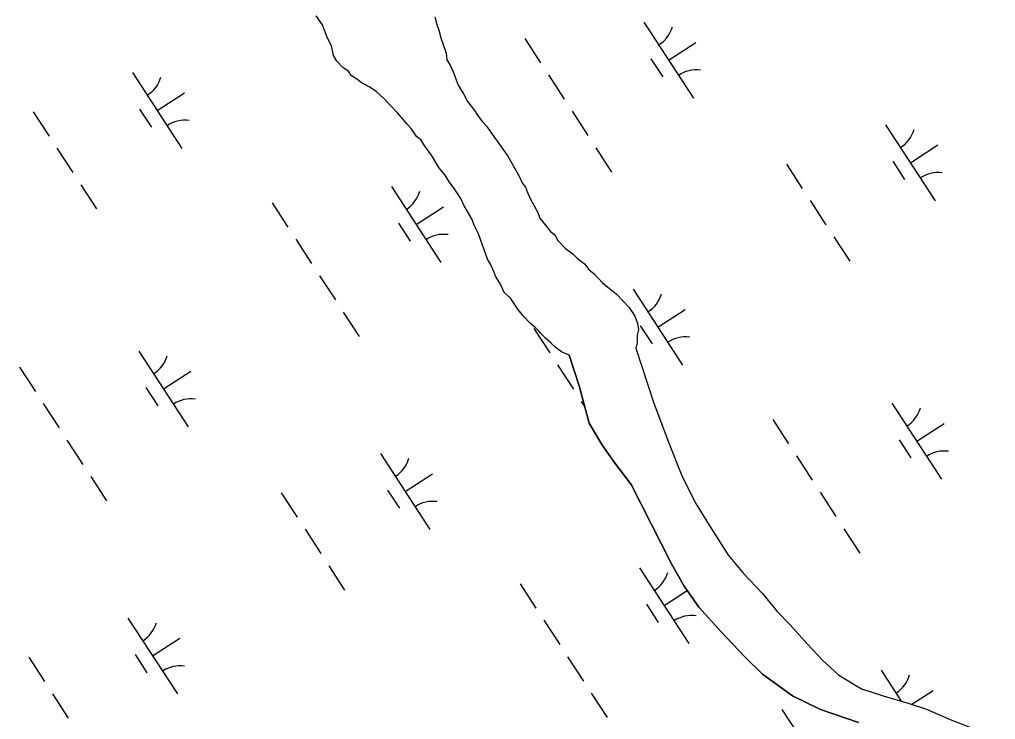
# Model space of a CAD drawing. Extents: x 3953924 to 3974542, y 193747 to 216192.
# Drawn here: x 3969439 to 3969978, y 204485 to 204872 of the extents above; entities that cross this region are included whole.
import ezdxf

# ---------------------------------------------------------------- set-up
doc = ezdxf.new("R2010")
doc.units = 0
doc.layers.add('V-TOPO-SHOR', color=7, linetype='Continuous')
doc.layers.add('V-WETL-SWMP', color=7, linetype='Continuous')

msp = doc.modelspace()

# ---------------------------------------------------------------- linework, layer by layer
at = {"layer": 'V-TOPO-SHOR'}
for points in [[(3969727.37, 204698.15), (3969724.44, 204701.23), (3969721.49, 204703.72), (3969717.39, 204708.04), (3969714.48, 204711.72), (3969710.42, 204717.85), (3969706.89, 204720.95), (3969704.61, 204725.82), (3969702.29, 204729.5), (3969701.17, 204732.54), (3969699.46, 204736.19), (3969697.73, 204739.25), (3969692.67, 204753.22), (3969690.39, 204758.1), (3969689.27, 204761.14), (3969684.66, 204769.08), (3969682.94, 204772.74), (3969678.89, 204778.86), (3969676.56, 204781.93), (3969674.25, 204785.61), (3969670.75, 204789.91), (3969666.71, 204796.64), (3969663.22, 204801.55), (3969660.91, 204805.22), (3969658.55, 204807.08), (3969655.65, 204811.37), (3969653.31, 204813.84), (3969648.05, 204820), (3969640.43, 204828.02), (3969636.31, 204831.74), (3969632.76, 204834.24), (3969628.01, 204836.77), (3969625.65, 204838.64), (3969622.69, 204840.52), (3969620.95, 204842.97), (3969617.99, 204844.86), (3969614.47, 204848.56), (3969612.74, 204851.61), (3969611.68, 204857.06), (3969609.38, 204861.33), (3969606.56, 204868.63), (3969603.08, 204873.53)], [(3969668.68, 204873.04), (3969669.78, 204868.8), (3969670.9, 204865.76), (3969672, 204861.52), (3969674.79, 204853.02), (3969675.29, 204849.39), (3969677.02, 204846.34), (3969678.73, 204842.68), (3969681.55, 204835.38), (3969684.44, 204830.49), (3969686.74, 204826.22), (3969690.24, 204821.92), (3969692.55, 204818.24), (3969694.88, 204815.17), (3969697.22, 204812.7), (3969708.83, 204796.15), (3969715.17, 204785.15), (3969716.88, 204781.49), (3969718.63, 204779.04), (3969719.75, 204776), (3969721.46, 204772.35), (3969725.49, 204765.02), (3969726.61, 204761.98), (3969732.44, 204754.6), (3969734.8, 204752.74), (3969736.53, 204749.68), (3969740.63, 204745.36), (3969744.77, 204742.24), (3969747.11, 204739.77), (3969751.24, 204736.66), (3969753.57, 204733.59), (3969756.52, 204731.1), (3969761.21, 204726.17), (3969768.87, 204719.95), (3969775.9, 204712.54), (3969778.8, 204708.25), (3969780.5, 204704), (3969781.01, 204700.37), (3969780.33, 204697.38), (3969780.22, 204693.17), (3969779.54, 204690.18)], [(3969742.71, 204686.31), (3969738.55, 204688.23), (3969735, 204690.72), (3969732.66, 204693.19), (3969729.71, 204695.68), (3969727.37, 204698.15)], [(3969779.54, 204690.18), (3969789.59, 204659.81), (3969798.04, 204637.32), (3969804.82, 204620.29), (3969812.25, 204605.05), (3969820.92, 204590.98), (3969830.76, 204575.67), (3969838.93, 204565.83), (3969849.48, 204554.72), (3969857.65, 204544.88), (3969864.69, 204537.47), (3969874.05, 204526.99), (3969882.84, 204517.74), (3969891.66, 204509.68), (3969904.1, 204502.14), (3969916.04, 204498.22), (3969929.79, 204494.25), (3969939.94, 204490.98), (3969953.03, 204485.22), (3969978.07, 204475.54)], [(3969742.71, 204686.31), (3969748.29, 204669.31), (3969753.78, 204648.7), (3969760.71, 204637.08), (3969767.68, 204627.27), (3969776.99, 204614.99), (3969799.33, 204571.07), (3969806.24, 204558.85), (3969814.37, 204547.2), (3969826.66, 204533.64), (3969839.55, 204520.06), (3969849.53, 204510.17), (3969866.08, 204498.3), (3969881.53, 204490.68), (3969902.42, 204483.52)]]:
    msp.add_lwpolyline(points, dxfattribs=at)
at = {"layer": 'V-WETL-SWMP'}
for p, q in [((3969606.56, 204868.63), (3969603.08, 204873.53)), ((3969668.68, 204873.04), (3969669.78, 204868.8)), ((3969609.38, 204861.33), (3969606.56, 204868.63)), ((3969669.78, 204868.8), (3969670.9, 204865.76)), ((3969784.03, 204870.08), (3969811.31, 204828.17)), ((3969611.68, 204857.06), (3969609.38, 204861.33)), ((3969670.9, 204865.76), (3969672, 204861.52)), ((3969672, 204861.52), (3969674.79, 204853.02)), ((3969718.21, 204861.15), (3969726.94, 204847.74)), ((3969612.74, 204851.61), (3969611.68, 204857.06)), ((3969797.67, 204849.13), (3969812.75, 204858.95)), ((3969614.47, 204848.56), (3969612.74, 204851.61)), ((3969674.79, 204853.02), (3969675.29, 204849.39)), ((3969787.93, 204849.95), (3969794.47, 204839.89)), ((3969617.99, 204844.86), (3969614.47, 204848.56)), ((3969620.95, 204842.97), (3969617.99, 204844.86)), ((3969675.29, 204849.39), (3969677.02, 204846.34)), ((3969677.02, 204846.34), (3969678.73, 204842.68)), ((3969501.73, 204842.29), (3969529.01, 204800.39)), ((3969622.69, 204840.52), (3969620.95, 204842.97)), ((3969625.65, 204838.64), (3969622.69, 204840.52)), ((3969678.73, 204842.68), (3969681.55, 204835.38)), ((3969731.3, 204841.03), (3969740.03, 204827.62)), ((3969628.01, 204836.77), (3969625.65, 204838.64)), ((3969632.76, 204834.24), (3969628.01, 204836.77)), ((3969636.31, 204831.74), (3969632.76, 204834.24)), ((3969681.55, 204835.38), (3969684.44, 204830.49)), ((3969515.37, 204821.34), (3969530.46, 204831.16)), ((3969640.43, 204828.02), (3969636.31, 204831.74)), ((3969684.44, 204830.49), (3969686.74, 204826.22)), ((3969648.05, 204820), (3969640.43, 204828.02)), ((3969686.74, 204826.22), (3969690.24, 204821.92)), ((3969446.98, 204820.61), (3969455.71, 204807.21)), ((3969505.63, 204822.16), (3969512.18, 204812.1)), ((3969653.31, 204813.84), (3969648.05, 204820)), ((3969690.24, 204821.92), (3969692.55, 204818.24)), ((3969692.55, 204818.24), (3969694.88, 204815.17)), ((3969744.39, 204820.92), (3969753.12, 204807.51)), ((3969655.65, 204811.37), (3969653.31, 204813.84)), ((3969694.88, 204815.17), (3969697.22, 204812.71)), ((3969697.22, 204812.71), (3969708.83, 204796.15)), ((3969917.45, 204813.46), (3969944.73, 204771.56)), ((3969658.55, 204807.08), (3969655.65, 204811.37)), ((3969660.91, 204805.22), (3969658.55, 204807.08)), ((3969663.22, 204801.54), (3969660.91, 204805.22)), ((3969666.71, 204796.64), (3969663.22, 204801.54)), ((3969931.09, 204792.51), (3969946.17, 204802.33)), ((3969460.07, 204800.5), (3969468.8, 204787.09)), ((3969670.75, 204789.91), (3969666.71, 204796.64)), ((3969708.83, 204796.15), (3969715.17, 204785.15)), ((3969757.49, 204800.8), (3969766.22, 204787.39)), ((3969862.69, 204791.78), (3969871.42, 204778.37)), ((3969921.35, 204793.33), (3969927.9, 204783.27)), ((3969674.25, 204785.61), (3969670.75, 204789.91)), ((3969676.56, 204781.93), (3969674.25, 204785.61)), ((3969715.17, 204785.15), (3969716.88, 204781.49)), ((3969473.16, 204780.39), (3969481.89, 204766.98)), ((3969678.89, 204778.86), (3969676.56, 204781.93)), ((3969716.88, 204781.49), (3969718.63, 204779.04)), ((3969644.62, 204779.33), (3969671.9, 204737.43)), ((3969682.94, 204772.74), (3969678.89, 204778.86)), ((3969718.63, 204779.04), (3969719.75, 204776)), ((3969719.75, 204776), (3969721.46, 204772.35)), ((3969578.8, 204770.4), (3969587.53, 204756.99)), ((3969684.66, 204769.08), (3969682.94, 204772.74)), ((3969689.27, 204761.14), (3969684.66, 204769.08)), ((3969721.46, 204772.35), (3969725.49, 204765.02)), ((3969875.79, 204771.67), (3969884.52, 204758.26)), ((3969658.26, 204758.38), (3969673.35, 204768.2)), ((3969725.49, 204765.02), (3969726.61, 204761.98)), ((3969648.52, 204759.2), (3969655.07, 204749.14)), ((3969690.39, 204758.1), (3969689.27, 204761.14)), ((3969726.61, 204761.98), (3969732.44, 204754.6)), ((3969692.67, 204753.22), (3969690.39, 204758.1)), ((3969697.73, 204739.25), (3969692.67, 204753.22)), ((3969732.44, 204754.6), (3969734.8, 204752.74)), ((3969734.8, 204752.74), (3969736.53, 204749.68)), ((3969591.9, 204750.29), (3969600.63, 204736.88)), ((3969736.53, 204749.68), (3969740.63, 204745.36)), ((3969888.88, 204751.56), (3969897.61, 204738.15)), ((3969740.63, 204745.36), (3969744.76, 204742.24)), ((3969744.76, 204742.24), (3969747.11, 204739.78)), ((3969699.46, 204736.19), (3969697.73, 204739.25)), ((3969747.11, 204739.78), (3969751.24, 204736.66)), ((3969751.24, 204736.66), (3969753.57, 204733.59)), ((3969701.17, 204732.54), (3969699.46, 204736.19)), ((3969702.29, 204729.5), (3969701.17, 204732.54)), ((3969753.57, 204733.59), (3969756.52, 204731.1)), ((3969604.99, 204730.17), (3969613.72, 204716.76)), ((3969704.61, 204725.83), (3969702.29, 204729.5)), ((3969706.89, 204720.95), (3969704.61, 204725.83)), ((3969756.52, 204731.1), (3969761.21, 204726.17)), ((3969761.21, 204726.17), (3969768.87, 204719.95)), ((3969710.42, 204717.85), (3969706.89, 204720.95)), ((3969778.05, 204722.72), (3969805.32, 204680.81)), ((3969714.48, 204711.72), (3969710.42, 204717.85)), ((3969768.87, 204719.95), (3969775.9, 204712.54)), ((3969618.08, 204710.06), (3969626.81, 204696.65)), ((3969717.39, 204708.04), (3969714.48, 204711.72)), ((3969775.9, 204712.54), (3969778.8, 204708.25)), ((3969791.68, 204701.77), (3969806.77, 204711.59)), ((3969721.49, 204703.72), (3969717.39, 204708.04)), ((3969778.8, 204708.25), (3969780.5, 204704)), ((3969724.44, 204701.23), (3969721.49, 204703.72)), ((3969723.29, 204701.04), (3969732.02, 204687.63)), ((3969729.71, 204695.68), (3969724.44, 204701.23)), ((3969781.01, 204700.37), (3969780.33, 204697.38)), ((3969780.5, 204704), (3969781.01, 204700.37)), ((3969781.94, 204702.58), (3969788.49, 204692.53)), ((3969732.66, 204693.19), (3969729.71, 204695.68)), ((3969780.33, 204697.38), (3969780.22, 204693.17)), ((3969505.22, 204688.59), (3969532.5, 204646.68)), ((3969735, 204690.72), (3969732.66, 204693.19)), ((3969738.55, 204688.22), (3969735, 204690.72)), ((3969742.71, 204686.31), (3969738.55, 204688.22)), ((3969780.22, 204693.17), (3969779.54, 204690.17)), ((3969779.54, 204690.17), (3969789.59, 204659.81)), ((3969748.29, 204669.31), (3969742.71, 204686.31)), ((3969439.4, 204679.66), (3969448.13, 204666.25)), ((3969518.86, 204667.64), (3969533.94, 204677.46)), ((3969736.38, 204680.93), (3969745.11, 204667.52)), ((3969509.12, 204668.46), (3969515.67, 204658.4)), ((3969753.78, 204648.7), (3969748.29, 204669.31)), ((3969452.49, 204659.54), (3969461.22, 204646.13)), ((3969749.48, 204660.81), (3969751.31, 204658)), ((3969789.59, 204659.81), (3969798.04, 204637.32)), ((3969920.94, 204659.76), (3969948.21, 204617.85)), ((3969855.12, 204650.83), (3969863.84, 204637.42)), ((3969760.71, 204637.08), (3969753.78, 204648.7)), ((3969934.57, 204638.81), (3969949.66, 204648.63)), ((3969924.83, 204639.63), (3969931.38, 204629.57)), ((3969465.59, 204639.43), (3969474.31, 204626.02)), ((3969767.68, 204627.27), (3969760.71, 204637.08)), ((3969798.04, 204637.32), (3969804.82, 204620.29)), ((3969638.64, 204631.97), (3969665.92, 204590.07)), ((3969868.21, 204630.71), (3969876.94, 204617.3)), ((3969776.99, 204614.99), (3969767.68, 204627.27)), ((3969478.68, 204619.31), (3969487.41, 204605.91)), ((3969652.28, 204611.02), (3969667.37, 204620.84)), ((3969804.82, 204620.29), (3969812.25, 204605.05)), ((3969799.33, 204571.07), (3969776.99, 204614.99)), ((3969583.89, 204610.29), (3969592.61, 204596.89)), ((3969642.54, 204611.84), (3969649.09, 204601.78)), ((3969881.3, 204610.6), (3969890.03, 204597.19)), ((3969812.25, 204605.05), (3969820.92, 204590.98)), ((3969596.98, 204590.18), (3969605.71, 204576.77)), ((3969820.92, 204590.98), (3969830.76, 204575.67)), ((3969894.39, 204590.48), (3969903.12, 204577.07)), ((3969830.76, 204575.67), (3969838.93, 204565.83)), ((3969610.07, 204570.07), (3969618.8, 204556.66)), ((3969806.24, 204558.85), (3969799.33, 204571.07)), ((3969781.53, 204569.01), (3969808.81, 204527.11)), ((3969838.93, 204565.83), (3969849.48, 204554.72)), ((3969715.71, 204560.08), (3969724.44, 204546.67)), ((3969814.37, 204547.2), (3969806.24, 204558.85)), ((3969795.17, 204548.06), (3969807.96, 204556.39)), ((3969849.48, 204554.72), (3969857.65, 204544.88)), ((3969785.43, 204548.88), (3969791.98, 204538.82)), ((3969826.66, 204533.64), (3969814.37, 204547.2)), ((3969857.65, 204544.88), (3969864.69, 204537.47)), ((3969499.24, 204541.23), (3969526.51, 204499.32)), ((3969728.8, 204539.97), (3969737.53, 204526.56)), ((3969864.69, 204537.47), (3969874.05, 204526.99)), ((3969839.55, 204520.06), (3969826.66, 204533.64)), ((3969512.88, 204520.28), (3969527.96, 204530.1)), ((3969874.05, 204526.99), (3969882.84, 204517.74)), ((3969444.48, 204519.55), (3969453.21, 204506.14)), ((3969503.14, 204521.1), (3969509.68, 204511.04)), ((3969741.9, 204519.85), (3969750.63, 204506.44)), ((3969849.53, 204510.17), (3969839.55, 204520.06)), ((3969882.84, 204517.74), (3969891.66, 204509.68)), ((3969914.95, 204512.4), (3969926.07, 204495.32)), ((3969866.08, 204498.3), (3969849.53, 204510.17)), ((3969891.66, 204509.68), (3969904.11, 204502.14)), ((3969754.99, 204499.74), (3969763.72, 204486.33)), ((3969904.11, 204502.14), (3969916.04, 204498.21)), ((3969931.87, 204493.58), (3969943.68, 204501.27)), ((3969457.57, 204499.44), (3969466.3, 204486.03)), ((3969881.54, 204490.68), (3969866.08, 204498.3)), ((3969916.04, 204498.21), (3969929.79, 204494.25)), ((3969929.79, 204494.25), (3969939.94, 204490.98)), ((3969860.2, 204490.72), (3969868.93, 204477.31)), ((3969902.42, 204483.52), (3969881.54, 204490.68)), ((3969939.94, 204490.98), (3969953.03, 204485.22))]:
    msp.add_line(p, q, dxfattribs=at)
for centre, start, end in [((3969782.8, 204872.4), 302.2901, 343.8338), ((3969500.5, 204844.62), 302.2901, 343.8338), ((3969812.94, 204826.11), 82.2901, 123.8337), ((3969530.64, 204798.32), 82.2901, 123.8337), ((3969916.22, 204815.79), 302.2901, 343.8338), ((3969946.36, 204769.49), 82.2901, 123.8337), ((3969643.39, 204781.66), 302.2901, 343.8338), ((3969673.53, 204735.36), 82.2901, 123.8337), ((3969776.81, 204725.04), 302.2901, 343.8338), ((3969806.95, 204678.75), 82.2901, 123.8337), ((3969503.99, 204690.92), 302.2901, 343.8338), ((3969534.13, 204644.62), 82.2901, 123.8337), ((3969919.7, 204662.08), 302.2901, 343.8338), ((3969637.41, 204634.3), 302.2901, 343.8338), ((3969949.84, 204615.79), 82.2901, 123.8337), ((3969667.55, 204588), 82.2901, 123.8337), ((3969780.3, 204571.34), 302.2901, 343.8338), ((3969810.44, 204525.04), 82.2901, 123.8337), ((3969498.01, 204543.55), 302.2901, 343.8338), ((3969528.14, 204497.26), 82.2901, 123.8337), ((3969913.72, 204514.72), 302.2901, 343.8338)]:
    msp.add_arc(centre, 17.62, start, end, dxfattribs=at)

doc.saveas('drawing.dxf')
